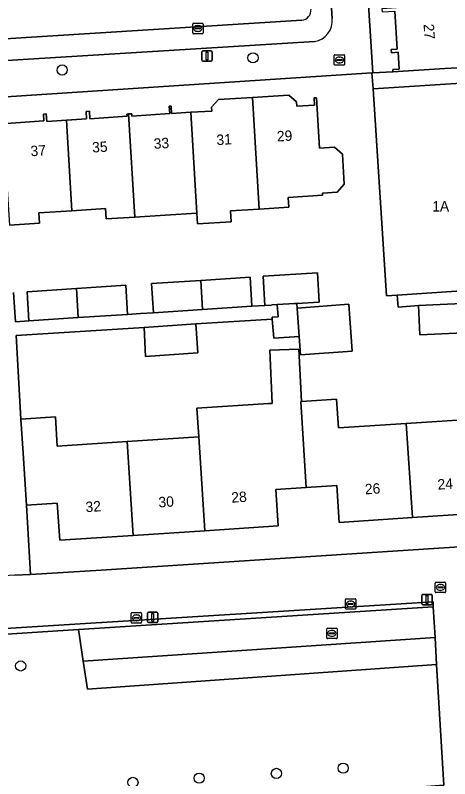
# Model space of a CAD drawing. Extents: x 159680 to 160786, y 387323 to 388340.
# Drawn here: x 160581.2 to 160623, y 388039.3 to 388112.7 of the extents above; entities that cross this region are included whole.
import ezdxf

# ---------------------------------------------------------------- set-up
doc = ezdxf.new("R2010")
doc.units = 0
for name, color, linetype in [('IMGEO_Boom', 7, 'Continuous'), ('IMGEO_Brandkraan', 7, 'Continuous'), ('IMGEO_Erf', 7, 'Continuous'), ('IMGEO_Groenvoorziening', 7, 'Continuous'), ('IMGEO_Kolk', 7, 'Continuous'), ('IMGEO_Lichtmast', 7, 'Continuous'), ('IMGEO_Pand', 7, 'Continuous'), ('IMGEO_Pand_nummerreeks', 7, 'Continuous'), ('IMGEO_Parkeervlak_open', 7, 'Continuous'), ('IMGEO_Rijbaan_lokaal_open', 7, 'Continuous'), ('IMGEO_Rioolput', 7, 'Continuous'), ('IMGEO_Voetpad_open', 7, 'Continuous')]:
    doc.layers.add(name, color=color, linetype=linetype)

msp = doc.modelspace()

# ---------------------------------------------------------------- linework, layer by layer
at = {"layer": 'IMGEO_Boom'}
for centre in [(160604.051, 388108.562), (160585.683, 388107.389), (160581.689, 388050.096), (160606.302, 388039.763), (160612.732, 388040.27), (160598.868, 388039.313), (160592.495, 388038.902)]:
    msp.add_circle(centre, 0.489, dxfattribs=at)
at = {"layer": 'IMGEO_Brandkraan'}
for p, q in [((160611.863, 388107.931), (160611.863, 388108.783)), ((160611.938, 388108.857), (160612.79, 388108.857)), ((160612.351, 388108.637), (160612.376, 388108.637)), ((160612.864, 388108.783), (160612.864, 388107.931)), ((160612.79, 388107.857), (160611.938, 388107.857)), ((160612.122, 388108.351), (160612.122, 388108.363)), ((160612.56, 388108.314), (160612.162, 388108.314)), ((160612.165, 388108.4), (160612.563, 388108.4)), ((160612.374, 388108.077), (160612.349, 388108.077)), ((160612.606, 388108.363), (160612.606, 388108.351))]:
    msp.add_line(p, q, dxfattribs=at)
for points in [[(160611.863, 388107.931), (160611.863, 388108.783)], [(160611.938, 388108.857), (160612.79, 388108.857)], [(160612.864, 388108.783), (160612.864, 388107.931)], [(160612.79, 388107.857), (160611.938, 388107.857)]]:
    msp.add_lwpolyline(points, dxfattribs=at)
for centre, radius, start, end in [((160611.94, 388108.781), 0.0765, 91.55205, 178.44795), ((160611.94, 388108.781), 0.0765, 91.55205, 178.44795), ((160612.788, 388108.781), 0.0765, 1.55205, 88.44795), ((160612.788, 388108.781), 0.0765, 1.55205, 88.44795), ((160611.94, 388107.933), 0.0765, 181.55205, 268.44795), ((160611.94, 388107.933), 0.0765, 181.55205, 268.44795), ((160612.162, 388108.36), 0.0403, 85.87752, 175.75265), ((160612.159, 388108.35), 0.0366, 178.93798, 274.71019), ((160612.563, 388108.357), 0.043, 264.86636, 352.45326), ((160612.567, 388108.362), 0.0386, 1.73085, 96.63898), ((160612.788, 388107.933), 0.0765, 271.55205, 358.44795), ((160612.788, 388107.933), 0.0765, 271.55205, 358.44795)]:
    msp.add_arc(centre, radius, start, end, dxfattribs=at)
for centre, major_axis, ratio, start_param, end_param in [((160612.35, 388108.357), (-0.387, 0.002), 0.722429, 4.712389, 7.853982), ((160612.375, 388108.357), (-0.39, 0.002), 0.717154, 1.570796, 4.712389)]:
    msp.add_ellipse(centre, major_axis=major_axis, ratio=ratio, start_param=start_param, end_param=end_param, dxfattribs=at)
at = {"layer": 'IMGEO_Erf'}
for points in [[(160612.884, 388149.277), (160615.593, 388107.121), (160617.507, 388107.219), (160617.494, 388107.429), (160618.11, 388107.467), (160618.01, 388109.096), (160617.376, 388109.057), (160617.357, 388109.361), (160617.925, 388109.396), (160617.694, 388113.058)], [(160625, 388082.167), (160620.123, 388081.924), (160619.983, 388084.736), (160618.028, 388084.59), (160617.941, 388085.751), (160616.907, 388085.683), (160615.602, 388105.581), (160615.501, 388107.115), (160579.801, 388104.769)], [(160580.332, 388102.242), (160583.927, 388102.496), (160583.884, 388103.156), (160584.148, 388103.173), (160584.195, 388102.445), (160586.097, 388102.568), (160588.024, 388102.693), (160587.978, 388103.41), (160588.315, 388103.432), (160588.362, 388102.71), (160591.933, 388102.941), (160591.92, 388103.153), (160592.072, 388103.163), (160592.375, 388103.182), (160592.389, 388102.963), (160596.036, 388103.199), (160595.991, 388103.898), (160596.173, 388103.909), (160596.219, 388103.201), (160598.073, 388103.321), (160600.095, 388103.423), (160600.062, 388103.833), (160600.74, 388104.565), (160603.997, 388104.76), (160607.508, 388104.97), (160608.247, 388104.322), (160608.271, 388103.912), (160609.968, 388104.013), (160609.923, 388104.709), (160610.148, 388104.724), (160610.461, 388099.874), (160611.881, 388099.965), (160612.661, 388099.313), (160612.811, 388096.407), (160612.135, 388095.649), (160610.74, 388095.559), (160610.753, 388095.363), (160607.434, 388095.148), (160607.495, 388094.212), (160604.638, 388094.027), (160601.898, 388093.85), (160601.961, 388092.787), (160598.713, 388092.593), (160598.65, 388093.638), (160595.595, 388093.44), (160592.662, 388093.25), (160589.902, 388093.072), (160589.838, 388094.071), (160586.616, 388093.863), (160583.452, 388093.658), (160583.517, 388092.653), (160580.6, 388092.464)], [(160581.002, 388085.987), (160581.185, 388083.189), (160582.489, 388083.274), (160582.322, 388086.073), (160587.062, 388086.382), (160591.802, 388086.692), (160591.969, 388083.893), (160593.214, 388083.974), (160594.463, 388084.055), (160594.296, 388086.854), (160599.036, 388087.163), (160603.776, 388087.473), (160603.943, 388084.674), (160605.191, 388084.755), (160605.024, 388087.554), (160610.246, 388087.894), (160610.429, 388085.08), (160608.259, 388084.953), (160608.292, 388084.505), (160613.263, 388084.876), (160613.601, 388080.369), (160608.63, 388079.997), (160608.496, 388081.78), (160606.043, 388081.597), (160605.907, 388083.424), (160598.55, 388082.974), (160598.734, 388080.188), (160593.696, 388079.857), (160593.563, 388082.646), (160581.261, 388081.852), (160581.716, 388073.816), (160585.034, 388074.032), (160585.216, 388071.237), (160591.938, 388071.674), (160598.823, 388072.121), (160598.644, 388074.872), (160605.549, 388075.32), (160605.905, 388075.343), (160605.656, 388080.444), (160608.465, 388080.565), (160608.705, 388075.525), (160612.09, 388075.745), (160612.269, 388072.993), (160618.8, 388073.417), (160625.685, 388073.865)], [(160626.274, 388064.802), (160619.389, 388064.354), (160612.338, 388063.896), (160612.108, 388067.433), (160609.182, 388067.243), (160606.257, 388067.053), (160606.485, 388063.552), (160599.41, 388063.092), (160592.525, 388062.644), (160585.448, 388062.184), (160585.216, 388065.755), (160582.253, 388065.562), (160582.635, 388058.9), (160589.441, 388059.29), (160658.865, 388063.81)]]:
    msp.add_lwpolyline(points, dxfattribs=at)
at = {"layer": 'IMGEO_Groenvoorziening'}
for points in [[(160621.404, 388055.78), (160587.261, 388053.594), (160587.709, 388050.568), (160621.574, 388052.82)], [(160621.722, 388050.22), (160588.11, 388047.862), (160587.709, 388050.568), (160587.261, 388053.594), (160564.505, 388052.136), (160565.562, 388034.994), (160620.747, 388038.519), (160622.423, 388038.628)], [(160621.574, 388052.82), (160587.709, 388050.568), (160588.11, 388047.862), (160621.722, 388050.22)]]:
    msp.add_lwpolyline(points, close=True, dxfattribs=at)
at = {"layer": 'IMGEO_Kolk'}
for p, q in [((160598.25, 388110.955), (160598.25, 388111.807)), ((160598.325, 388111.881), (160599.177, 388111.881)), ((160598.552, 388111.424), (160598.95, 388111.424)), ((160598.738, 388111.661), (160598.763, 388111.661)), ((160599.251, 388111.807), (160599.251, 388110.955)), ((160599.177, 388110.881), (160598.325, 388110.881)), ((160598.509, 388111.375), (160598.509, 388111.387)), ((160598.947, 388111.338), (160598.549, 388111.338)), ((160598.761, 388111.101), (160598.736, 388111.101)), ((160598.993, 388111.387), (160598.993, 388111.375)), ((160612.948, 388055.632), (160612.948, 388056.484)), ((160613.023, 388056.558), (160613.875, 388056.558)), ((160613.949, 388056.484), (160613.949, 388055.632)), ((160613.207, 388056.052), (160613.207, 388056.064)), ((160613.645, 388056.015), (160613.247, 388056.015)), ((160613.25, 388056.101), (160613.648, 388056.101)), ((160613.459, 388055.778), (160613.434, 388055.778)), ((160613.436, 388056.338), (160613.461, 388056.338)), ((160613.691, 388056.064), (160613.691, 388056.052)), ((160592.326, 388054.295), (160592.326, 388055.147)), ((160592.401, 388055.221), (160593.253, 388055.221)), ((160592.814, 388055.001), (160592.839, 388055.001)), ((160593.327, 388055.147), (160593.327, 388054.295)), ((160613.875, 388055.558), (160613.023, 388055.558)), ((160593.253, 388054.221), (160592.401, 388054.221)), ((160592.585, 388054.715), (160592.585, 388054.727)), ((160593.023, 388054.678), (160592.625, 388054.678)), ((160592.628, 388054.764), (160593.026, 388054.764)), ((160592.837, 388054.441), (160592.812, 388054.441)), ((160593.069, 388054.727), (160593.069, 388054.715)), ((160611.141, 388052.798), (160611.141, 388053.65)), ((160611.216, 388053.724), (160612.068, 388053.724)), ((160611.629, 388053.504), (160611.654, 388053.504)), ((160612.142, 388053.65), (160612.142, 388052.798)), ((160612.068, 388052.724), (160611.216, 388052.724)), ((160611.4, 388053.218), (160611.4, 388053.23)), ((160611.838, 388053.181), (160611.44, 388053.181)), ((160611.443, 388053.267), (160611.841, 388053.267)), ((160611.652, 388052.944), (160611.627, 388052.944)), ((160611.884, 388053.23), (160611.884, 388053.218))]:
    msp.add_line(p, q, dxfattribs=at)
for points in [[(160598.25, 388110.955), (160598.25, 388111.807)], [(160598.325, 388111.881), (160599.177, 388111.881)], [(160599.251, 388111.807), (160599.251, 388110.955)], [(160599.177, 388110.881), (160598.325, 388110.881)], [(160612.948, 388055.632), (160612.948, 388056.484)], [(160613.023, 388056.558), (160613.875, 388056.558)], [(160613.949, 388056.484), (160613.949, 388055.632)], [(160592.326, 388054.295), (160592.326, 388055.147)], [(160592.401, 388055.221), (160593.253, 388055.221)], [(160593.327, 388055.147), (160593.327, 388054.295)], [(160613.875, 388055.558), (160613.023, 388055.558)], [(160593.253, 388054.221), (160592.401, 388054.221)], [(160611.141, 388052.798), (160611.141, 388053.65)], [(160611.216, 388053.724), (160612.068, 388053.724)], [(160612.142, 388053.65), (160612.142, 388052.798)], [(160612.068, 388052.724), (160611.216, 388052.724)]]:
    msp.add_lwpolyline(points, dxfattribs=at)
for centre, radius, start, end in [((160598.327, 388111.805), 0.0765, 91.55205, 178.44795), ((160598.327, 388111.805), 0.0765, 91.55205, 178.44795), ((160598.549, 388111.384), 0.0403, 85.87752, 175.75265), ((160598.954, 388111.386), 0.0386, 1.73085, 96.63898), ((160599.175, 388111.805), 0.0765, 1.55205, 88.44795), ((160599.175, 388111.805), 0.0765, 1.55205, 88.44795), ((160598.327, 388110.957), 0.0765, 181.55205, 268.44795), ((160598.327, 388110.957), 0.0765, 181.55205, 268.44795), ((160598.546, 388111.374), 0.0366, 178.93798, 274.71019), ((160598.95, 388111.381), 0.043, 264.86636, 352.45326), ((160599.175, 388110.957), 0.0765, 271.55205, 358.44795), ((160599.175, 388110.957), 0.0765, 271.55205, 358.44795), ((160613.025, 388056.482), 0.0765, 91.55205, 178.44795), ((160613.025, 388056.482), 0.0765, 91.55205, 178.44795), ((160613.873, 388056.482), 0.0765, 1.55205, 88.44795), ((160613.873, 388056.482), 0.0765, 1.55205, 88.44795), ((160613.247, 388056.061), 0.0403, 85.87752, 175.75265), ((160613.244, 388056.051), 0.0366, 178.93798, 274.71019), ((160613.648, 388056.058), 0.043, 264.86636, 352.45326), ((160613.652, 388056.063), 0.0386, 1.73085, 96.63898), ((160592.403, 388055.145), 0.0765, 91.55205, 178.44795), ((160592.403, 388055.145), 0.0765, 91.55205, 178.44795), ((160593.251, 388055.145), 0.0765, 1.55205, 88.44795), ((160593.251, 388055.145), 0.0765, 1.55205, 88.44795), ((160613.025, 388055.634), 0.0765, 181.55205, 268.44795), ((160613.025, 388055.634), 0.0765, 181.55205, 268.44795), ((160613.873, 388055.634), 0.0765, 271.55205, 358.44795), ((160613.873, 388055.634), 0.0765, 271.55205, 358.44795), ((160592.403, 388054.297), 0.0765, 181.55205, 268.44795), ((160592.403, 388054.297), 0.0765, 181.55205, 268.44795), ((160592.625, 388054.724), 0.0403, 85.87752, 175.75265), ((160592.622, 388054.714), 0.0366, 178.93798, 274.71019), ((160593.026, 388054.721), 0.043, 264.86636, 352.45326), ((160593.03, 388054.726), 0.0386, 1.73085, 96.63898), ((160593.251, 388054.297), 0.0765, 271.55205, 358.44795), ((160593.251, 388054.297), 0.0765, 271.55205, 358.44795), ((160611.218, 388053.648), 0.0765, 91.55205, 178.44795), ((160611.218, 388053.648), 0.0765, 91.55205, 178.44795), ((160612.066, 388053.648), 0.0765, 1.55205, 88.44795), ((160612.066, 388053.648), 0.0765, 1.55205, 88.44795), ((160611.218, 388052.8), 0.0765, 181.55205, 268.44795), ((160611.218, 388052.8), 0.0765, 181.55205, 268.44795), ((160611.44, 388053.227), 0.0403, 85.87752, 175.75265), ((160611.437, 388053.217), 0.0366, 178.93798, 274.71019), ((160611.841, 388053.224), 0.043, 264.86636, 352.45326), ((160611.845, 388053.229), 0.0386, 1.73085, 96.63898), ((160612.066, 388052.8), 0.0765, 271.55205, 358.44795), ((160612.066, 388052.8), 0.0765, 271.55205, 358.44795)]:
    msp.add_arc(centre, radius, start, end, dxfattribs=at)
for centre, major_axis, ratio, start_param, end_param in [((160598.737, 388111.381), (-0.387, 0.002), 0.722429, 4.712389, 7.853982), ((160598.762, 388111.381), (-0.39, 0.002), 0.717154, 1.570796, 4.712389), ((160613.435, 388056.058), (-0.387, 0.002), 0.722429, 4.712389, 7.853982), ((160613.46, 388056.058), (-0.39, 0.002), 0.717154, 1.570796, 4.712389), ((160592.813, 388054.721), (-0.387, 0.002), 0.722429, 4.712389, 7.853982), ((160592.838, 388054.721), (-0.39, 0.002), 0.717154, 1.570796, 4.712389), ((160611.628, 388053.224), (-0.387, 0.002), 0.722429, 4.712389, 7.853982), ((160611.653, 388053.224), (-0.39, 0.002), 0.717154, 1.570796, 4.712389)]:
    msp.add_ellipse(centre, major_axis=major_axis, ratio=ratio, start_param=start_param, end_param=end_param, dxfattribs=at)
at = {"layer": 'IMGEO_Lichtmast'}
for p, q in [((160599.234, 388109.234), (160600.024, 388109.234)), ((160600.024, 388109.234), (160599.234, 388109.234)), ((160599.134, 388108.334), (160599.134, 388109.134)), ((160599.134, 388109.134), (160599.134, 388108.334)), ((160600.124, 388109.134), (160600.124, 388108.334)), ((160600.124, 388108.334), (160600.124, 388109.134)), ((160600.024, 388108.234), (160599.234, 388108.234)), ((160599.234, 388108.234), (160600.024, 388108.234)), ((160620.294, 388056.08), (160620.294, 388056.88)), ((160620.294, 388056.88), (160620.294, 388056.08)), ((160620.394, 388056.98), (160621.184, 388056.98)), ((160621.184, 388056.98), (160620.394, 388056.98)), ((160621.284, 388056.88), (160621.284, 388056.08)), ((160621.284, 388056.08), (160621.284, 388056.88)), ((160621.184, 388055.98), (160620.394, 388055.98)), ((160620.394, 388055.98), (160621.184, 388055.98)), ((160593.904, 388054.363), (160593.904, 388055.163)), ((160593.904, 388055.163), (160593.904, 388054.363)), ((160594.004, 388055.263), (160594.794, 388055.263)), ((160594.794, 388055.263), (160594.004, 388055.263)), ((160594.894, 388055.163), (160594.894, 388054.363)), ((160594.894, 388054.363), (160594.894, 388055.163)), ((160594.794, 388054.263), (160594.004, 388054.263)), ((160594.004, 388054.263), (160594.794, 388054.263))]:
    msp.add_line(p, q, dxfattribs=at)
for points in [[(160599.554, 388109.109), (160599.704, 388109.109), (160599.704, 388108.359), (160599.554, 388108.359), (160599.554, 388109.109)], [(160620.714, 388056.855), (160620.864, 388056.855), (160620.864, 388056.105), (160620.714, 388056.105), (160620.714, 388056.855)], [(160594.324, 388055.138), (160594.474, 388055.138), (160594.474, 388054.388), (160594.324, 388054.388), (160594.324, 388055.138)]]:
    msp.add_lwpolyline(points, dxfattribs=at)
for centre, start, end in [((160599.234, 388109.134), 90, 180), ((160599.234, 388109.134), 90, 180), ((160600.024, 388109.134), 0, 90), ((160600.024, 388109.134), 360, 90), ((160599.234, 388108.334), 180, 270), ((160599.234, 388108.334), 180, 270), ((160600.024, 388108.334), 270, 0), ((160600.024, 388108.334), 270, 0), ((160620.394, 388056.88), 90, 180), ((160620.394, 388056.88), 90, 180), ((160621.184, 388056.88), 0, 90), ((160621.184, 388056.88), 360, 90), ((160620.394, 388056.08), 180, 270), ((160620.394, 388056.08), 180, 270), ((160621.184, 388056.08), 270, 0), ((160621.184, 388056.08), 270, 0), ((160594.004, 388055.163), 90, 180), ((160594.004, 388055.163), 90, 180), ((160594.794, 388055.163), 0, 90), ((160594.794, 388055.163), 360, 90), ((160594.004, 388054.363), 180, 270), ((160594.004, 388054.363), 180, 270), ((160594.794, 388054.363), 270, 0), ((160594.794, 388054.363), 270, 0)]:
    msp.add_arc(centre, 0.1, start, end, dxfattribs=at)
at = {"layer": 'IMGEO_Pand'}
for points in [[(160627.505, 388111.226), (160627.333, 388114.012), (160627.2, 388114.004), (160616.447, 388113.274), (160616.468, 388112.972), (160617.694, 388113.058), (160617.925, 388109.396), (160617.357, 388109.361), (160617.376, 388109.057), (160618.01, 388109.096), (160618.11, 388107.467), (160617.494, 388107.429), (160617.507, 388107.219), (160622.498, 388107.527), (160626.763, 388107.751), (160627.716, 388107.801), (160627.696, 388108.124)], [(160627.947, 388100.401), (160627.556, 388106.365), (160615.602, 388105.581), (160616.907, 388085.683), (160617.941, 388085.751), (160628.86, 388086.467), (160628.472, 388092.393)], [(160607.495, 388094.212), (160607.434, 388095.148), (160610.753, 388095.363), (160610.74, 388095.559), (160612.135, 388095.649), (160612.811, 388096.407), (160612.661, 388099.313), (160611.881, 388099.965), (160610.461, 388099.874), (160610.148, 388104.724), (160609.923, 388104.709), (160609.968, 388104.013), (160608.271, 388103.912), (160608.247, 388104.322), (160607.508, 388104.97), (160603.997, 388104.76), (160604.638, 388094.027)], [(160604.638, 388094.027), (160603.997, 388104.76), (160600.74, 388104.565), (160600.062, 388103.833), (160600.095, 388103.423), (160598.073, 388103.321), (160598.65, 388093.638), (160598.713, 388092.593), (160601.961, 388092.787), (160601.898, 388093.85)], [(160586.616, 388093.863), (160589.838, 388094.071), (160589.902, 388093.072), (160592.662, 388093.25), (160592.072, 388103.163), (160591.92, 388103.153), (160591.933, 388102.941), (160588.362, 388102.71), (160588.315, 388103.432), (160587.978, 388103.41), (160588.024, 388102.693), (160586.097, 388102.568)], [(160595.595, 388093.44), (160598.65, 388093.638), (160598.073, 388103.321), (160596.219, 388103.201), (160596.173, 388103.909), (160595.991, 388103.898), (160596.036, 388103.199), (160592.389, 388102.963), (160592.375, 388103.182), (160592.072, 388103.163), (160592.662, 388093.25)], [(160586.097, 388102.568), (160584.195, 388102.445), (160584.148, 388103.173), (160583.884, 388103.156), (160583.927, 388102.496), (160580.332, 388102.242), (160580.34, 388102.427), (160579.957, 388102.402), (160580.28, 388097.413), (160580.6, 388092.464), (160583.517, 388092.653), (160583.452, 388093.658), (160586.616, 388093.863)], [(160603.776, 388087.473), (160599.036, 388087.163), (160599.203, 388084.364), (160603.943, 388084.674)], [(160610.246, 388087.894), (160605.024, 388087.554), (160605.191, 388084.755), (160605.794, 388084.794), (160605.902, 388084.801), (160606.39, 388084.833), (160608.034, 388084.94), (160608.259, 388084.953), (160610.429, 388085.08)], [(160587.062, 388086.382), (160587.229, 388083.584), (160591.969, 388083.893), (160591.802, 388086.692)], [(160599.036, 388087.163), (160594.296, 388086.854), (160594.463, 388084.055), (160599.203, 388084.364)], [(160587.062, 388086.382), (160582.322, 388086.073), (160582.489, 388083.274), (160587.229, 388083.584)], [(160608.259, 388084.953), (160608.034, 388084.94), (160606.39, 388084.833), (160606.477, 388083.67), (160605.892, 388083.626), (160605.907, 388083.426), (160605.907, 388083.424), (160606.043, 388081.597), (160608.496, 388081.78), (160608.292, 388084.505)], [(160608.292, 388084.505), (160608.496, 388081.78), (160608.63, 388079.997), (160613.601, 388080.369), (160613.263, 388084.876)], [(160624.881, 388084.548), (160624.86, 388084.979), (160619.983, 388084.736), (160620.123, 388081.924), (160625, 388082.167)], [(160598.734, 388080.188), (160598.55, 388082.974), (160593.563, 388082.646), (160593.696, 388079.857)], [(160608.645, 388075.521), (160608.705, 388075.525), (160608.465, 388080.565), (160605.656, 388080.444), (160605.905, 388075.343), (160605.549, 388075.32), (160598.644, 388074.872), (160598.823, 388072.121), (160599.41, 388063.092), (160606.485, 388063.552), (160606.257, 388067.053), (160609.182, 388067.243)], [(160618.8, 388073.417), (160612.269, 388072.993), (160612.09, 388075.745), (160608.705, 388075.525), (160608.645, 388075.521), (160609.182, 388067.243), (160612.108, 388067.433), (160612.338, 388063.896), (160619.389, 388064.354)], [(160591.938, 388071.674), (160585.216, 388071.237), (160585.034, 388074.032), (160581.716, 388073.816), (160581.928, 388070.552), (160582.253, 388065.562), (160585.216, 388065.755), (160585.448, 388062.184), (160592.525, 388062.644)], [(160625.685, 388073.865), (160618.8, 388073.417), (160619.389, 388064.354), (160626.274, 388064.802)], [(160592.525, 388062.644), (160599.41, 388063.092), (160598.823, 388072.121), (160591.938, 388071.674)]]:
    msp.add_lwpolyline(points, close=True, dxfattribs=at)
at = {"layer": 'IMGEO_Parkeervlak_open'}
for points in [[(160611.679, 388112.342), (160608.115, 388168.496)], [(160608.738, 388112.169), (160559.774, 388109.095)], [(160579.298, 388108.243), (160609.976, 388110.138)]]:
    msp.add_lwpolyline(points, dxfattribs=at)
for centre, radius, start, end in [((160608.628, 388113.175), 1.012, 276.26667, 3.12035), ((160609.662, 388112.14), 2.027, 278.90305, 5.71143)]:
    msp.add_arc(centre, radius, start, end, dxfattribs=at)
at = {"layer": 'IMGEO_Rijbaan_lokaal_open'}
msp.add_lwpolyline([(160556.667, 388108.885), (160559.774, 388109.095), (160608.738, 388112.169)], dxfattribs=at)
msp.add_lwpolyline([(160621.404, 388055.78), (160621.376, 388056.271), (160557.019, 388052.243), (160557.036, 388051.97), (160557.05, 388051.747), (160561.2, 388051.924), (160564.505, 388052.136), (160587.261, 388053.594)], close=True, dxfattribs=at)
msp.add_arc((160608.628, 388113.175), 1.012, 276.26667, 3.12035, dxfattribs=at)
at = {"layer": 'IMGEO_Rioolput'}
for p, q in [((160621.588, 388057.217), (160621.588, 388058.069)), ((160621.663, 388058.143), (160622.515, 388058.143)), ((160622.076, 388057.923), (160622.101, 388057.923)), ((160622.589, 388058.069), (160622.589, 388057.217)), ((160622.515, 388057.143), (160621.663, 388057.143)), ((160621.847, 388057.637), (160621.847, 388057.649)), ((160622.285, 388057.6), (160621.887, 388057.6)), ((160621.89, 388057.686), (160622.288, 388057.686)), ((160622.099, 388057.363), (160622.074, 388057.363)), ((160622.331, 388057.649), (160622.331, 388057.637))]:
    msp.add_line(p, q, dxfattribs=at)
for points in [[(160621.588, 388057.217), (160621.588, 388058.069)], [(160621.663, 388058.143), (160622.515, 388058.143)], [(160622.589, 388058.069), (160622.589, 388057.217)], [(160622.515, 388057.143), (160621.663, 388057.143)]]:
    msp.add_lwpolyline(points, dxfattribs=at)
for centre, radius, start, end in [((160621.665, 388058.067), 0.0765, 91.55205, 178.44795), ((160621.665, 388058.067), 0.0765, 91.55205, 178.44795), ((160622.513, 388058.067), 0.0765, 1.55205, 88.44795), ((160622.513, 388058.067), 0.0765, 1.55205, 88.44795), ((160621.665, 388057.219), 0.0765, 181.55205, 268.44795), ((160621.665, 388057.219), 0.0765, 181.55205, 268.44795), ((160621.887, 388057.646), 0.0403, 85.87752, 175.75265), ((160621.884, 388057.636), 0.0366, 178.93798, 274.71019), ((160622.288, 388057.643), 0.043, 264.86636, 352.45326), ((160622.292, 388057.648), 0.0386, 1.73085, 96.63898), ((160622.513, 388057.219), 0.0765, 271.55205, 358.44795), ((160622.513, 388057.219), 0.0765, 271.55205, 358.44795)]:
    msp.add_arc(centre, radius, start, end, dxfattribs=at)
for centre, major_axis, ratio, start_param, end_param in [((160622.075, 388057.643), (-0.387, 0.002), 0.722429, 4.712389, 7.853982), ((160622.1, 388057.643), (-0.39, 0.002), 0.717154, 1.570796, 4.712389)]:
    msp.add_ellipse(centre, major_axis=major_axis, ratio=ratio, start_param=start_param, end_param=end_param, dxfattribs=at)
at = {"layer": 'IMGEO_Voetpad_open'}
for points in [[(160608.115, 388168.496), (160611.679, 388112.342)], [(160555.851, 388103.314), (160563.578, 388103.724), (160575.4, 388104.48), (160578.243, 388104.667), (160579.801, 388104.769), (160615.501, 388107.115), (160615.593, 388107.121), (160612.884, 388149.277)], [(160609.976, 388110.138), (160579.298, 388108.243), (160579.431, 388106.994), (160574.616, 388106.667), (160574.52, 388107.851), (160563.36, 388107.198)], [(160626.763, 388107.751), (160622.498, 388107.527), (160617.507, 388107.219), (160615.593, 388107.121), (160615.501, 388107.115), (160615.602, 388105.581), (160627.556, 388106.365)], [(160628.86, 388086.467), (160617.941, 388085.751), (160618.028, 388084.59), (160619.983, 388084.736), (160624.86, 388084.979)], [(160581.136, 388058.814), (160582.635, 388058.9), (160582.253, 388065.562), (160581.928, 388070.552), (160581.716, 388073.816), (160581.261, 388081.852), (160593.563, 388082.646), (160598.55, 388082.974), (160605.907, 388083.424), (160605.907, 388083.426), (160605.892, 388083.626), (160606.477, 388083.67), (160606.39, 388084.833), (160605.902, 388084.801), (160605.794, 388084.794), (160605.191, 388084.755), (160603.943, 388084.674), (160599.203, 388084.364), (160594.463, 388084.055), (160593.214, 388083.974), (160591.969, 388083.893), (160587.229, 388083.584), (160582.489, 388083.274), (160581.185, 388083.189), (160581.002, 388085.987)], [(160666.752, 388058.361), (160665.628, 388058.294), (160665.294, 388064.252), (160663.51, 388064.126), (160658.865, 388063.81), (160589.441, 388059.29), (160582.635, 388058.9), (160581.136, 388058.814), (160570.781, 388058.22), (160563.918, 388057.787), (160558.236, 388057.383), (160556.59, 388057.348), (160554.712, 388057.169), (160555.123, 388051.045), (160554.043, 388050.957), (160554.799, 388039.237), (160554.935, 388037.17)]]:
    msp.add_lwpolyline(points, dxfattribs=at)
msp.add_lwpolyline([(160622.423, 388038.628), (160620.747, 388038.519), (160565.562, 388034.994), (160562.244, 388034.783), (160558.099, 388034.518), (160557.865, 388037.66), (160557.427, 388045.845), (160557.05, 388051.747), (160557.036, 388051.97), (160557.019, 388052.243), (160621.376, 388056.271), (160621.404, 388055.78), (160621.574, 388052.82), (160621.722, 388050.22)], close=True, dxfattribs=at)
msp.add_arc((160609.662, 388112.14), 2.027, 278.90305, 5.71143, dxfattribs=at)

# ---------------------------------------------------------------- texts
at = {"layer": 'IMGEO_Pand_nummerreeks'}
for s, rotation, p in [('27', 273.95893, (160620.463, 388111.791)), ('31', 3.41984, (160600.561, 388100.165)), ('29', 3.41984, (160606.375, 388100.512)), ('35', 3.41984, (160588.594, 388099.449)), ('33', 3.41984, (160594.521, 388099.804)), ('37', 3.41984, (160582.667, 388099.095)), ('24', 3.71893, (160621.842, 388067.04)), ('26', 3.7185, (160614.847, 388066.585)), ('28', 3.7185, (160601.994, 388065.786)), ('32', 3.72061, (160587.963, 388064.873)), ('30', 3.72061, (160594.981, 388065.33))]:
    msp.add_text(s, height=1, rotation=rotation, dxfattribs=at).set_placement(p)
msp.add_text('1A', height=1, dxfattribs=at).set_placement((160621.296, 388093.785))

doc.saveas('drawing.dxf')
